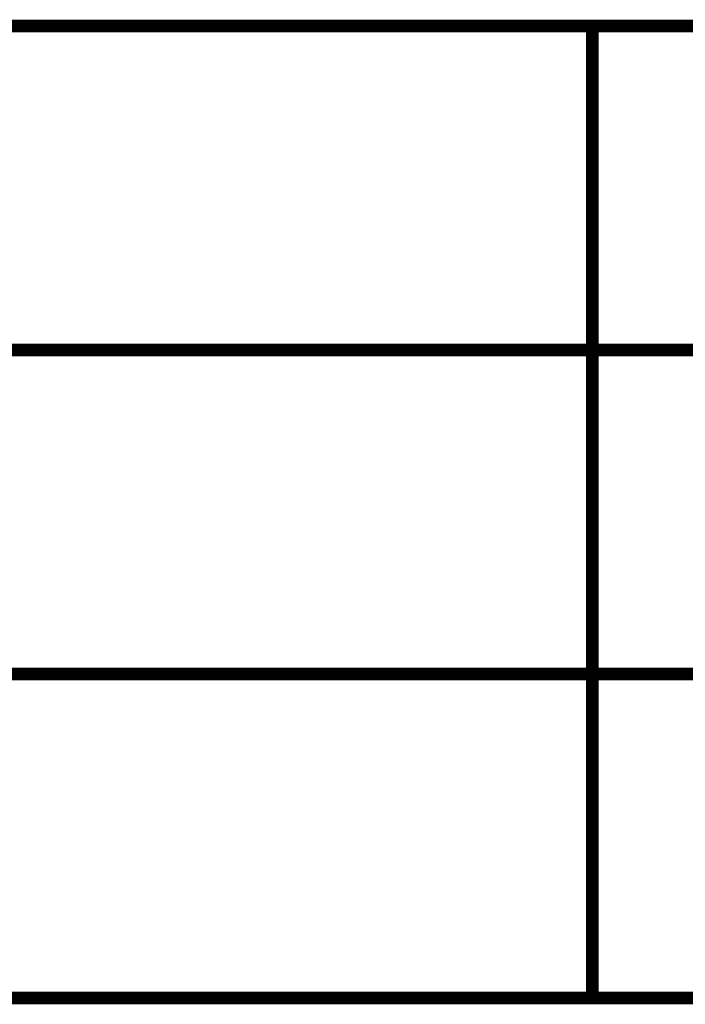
# Model space of a CAD drawing. Extents: x -2 to 113, y -136 to 16.
# Tile 485 of 541: x 71.57 to 77.01, y -3.04 to 5. Entities that reach past the tile are written whole.
import ezdxf

# ---------------------------------------------------------------- set-up
doc = ezdxf.new("R2010")
doc.units = 0
doc.header["$MEASUREMENT"] = 0
doc.linetypes.add('SOLID', pattern=[0])
doc.layers.get('0').update_dxf_attribs({"linetype": 'SOLID'})
for name, color, linetype in [('1', 7, 'SOLID'), ('10', 7, 'SOLID'), ('11', 7, 'SOLID'), ('12', 7, 'SOLID'), ('13', 7, 'SOLID'), ('14', 7, 'SOLID'), ('15', 7, 'SOLID'), ('16', 7, 'SOLID'), ('17', 7, 'SOLID'), ('18', 7, 'SOLID'), ('19', 7, 'SOLID'), ('2', 7, 'SOLID'), ('20', 7, 'SOLID'), ('21', 7, 'SOLID'), ('22', 7, 'SOLID'), ('23', 7, 'SOLID'), ('24', 7, 'SOLID'), ('25', 7, 'SOLID'), ('26', 7, 'SOLID'), ('27', 7, 'SOLID'), ('28', 7, 'SOLID'), ('29', 7, 'SOLID'), ('3', 7, 'SOLID'), ('30', 7, 'SOLID'), ('31', 7, 'SOLID'), ('32', 7, 'SOLID'), ('33', 7, 'SOLID'), ('34', 7, 'SOLID'), ('35', 7, 'SOLID'), ('36', 7, 'SOLID'), ('37', 7, 'SOLID'), ('38', 7, 'SOLID'), ('39', 7, 'SOLID'), ('4', 7, 'SOLID'), ('40', 7, 'SOLID'), ('41', 7, 'SOLID'), ('42', 7, 'SOLID'), ('43', 7, 'SOLID'), ('44', 7, 'SOLID'), ('45', 7, 'SOLID'), ('46', 7, 'SOLID'), ('47', 7, 'SOLID'), ('48', 7, 'SOLID'), ('49', 7, 'SOLID'), ('5', 7, 'SOLID'), ('50', 7, 'SOLID'), ('51', 7, 'SOLID'), ('52', 7, 'SOLID'), ('53', 7, 'SOLID'), ('54', 7, 'SOLID'), ('55', 7, 'SOLID'), ('56', 7, 'SOLID'), ('57', 7, 'SOLID'), ('58', 7, 'SOLID'), ('59', 7, 'SOLID'), ('6', 7, 'SOLID'), ('60', 7, 'SOLID'), ('61', 7, 'SOLID'), ('62', 7, 'SOLID'), ('63', 7, 'SOLID'), ('64', 7, 'SOLID'), ('65', 7, 'SOLID'), ('66', 7, 'SOLID'), ('67', 7, 'SOLID'), ('68', 7, 'SOLID'), ('7', 7, 'SOLID'), ('8', 7, 'SOLID'), ('9', 7, 'SOLID')]:
    doc.layers.add(name, color=color, linetype=linetype)

msp = doc.modelspace()

# ---------------------------------------------------------------- linework, layer by layer
at = {"color": 7, "linetype": 'SOLID', "const_width": 0.1029}
for points in [[(-0.2175, 4.9497), (111.5472, 4.9497)], [(76.2531, 4.9497), (76.2531, 2.3027)], [(-0.2175, 2.3027), (111.5472, 2.3027)], [(76.2531, 2.3027), (76.2531, -0.3444)], [(-0.2175, -0.3444), (111.5472, -0.3444)], [(76.2531, -0.3444), (76.2531, -2.9915)], [(-0.2175, -2.9915), (111.5472, -2.9915)]]:
    msp.add_lwpolyline(points, dxfattribs=at)
at = {"layer": '1', "color": 7, "linetype": 'SOLID', "const_width": 0.1029}
for points in [[(-0.2175, 4.9497), (111.5472, 4.9497)], [(76.2531, 4.9497), (76.2531, 2.3027)], [(-0.2175, 2.3027), (111.5472, 2.3027)], [(76.2531, 2.3027), (76.2531, -0.3444)], [(-0.2175, -0.3444), (111.5472, -0.3444)], [(76.2531, -0.3444), (76.2531, -2.9915)], [(-0.2175, -2.9915), (111.5472, -2.9915)]]:
    msp.add_lwpolyline(points, dxfattribs=at)
at = {"layer": '10', "color": 7, "linetype": 'SOLID', "const_width": 0.1029}
for points in [[(-0.2175, 4.9497), (111.5472, 4.9497)], [(76.2531, 4.9497), (76.2531, 2.3027)], [(-0.2175, 2.3027), (111.5472, 2.3027)], [(76.2531, 2.3027), (76.2531, -0.3444)], [(-0.2175, -0.3444), (111.5472, -0.3444)], [(76.2531, -0.3444), (76.2531, -2.9915)], [(-0.2175, -2.9915), (111.5472, -2.9915)]]:
    msp.add_lwpolyline(points, dxfattribs=at)
at = {"layer": '11', "color": 7, "linetype": 'SOLID', "const_width": 0.1029}
for points in [[(-0.2175, 4.9497), (111.5472, 4.9497)], [(76.2531, 4.9497), (76.2531, 2.3027)], [(-0.2175, 2.3027), (111.5472, 2.3027)], [(76.2531, 2.3027), (76.2531, -0.3444)], [(-0.2175, -0.3444), (111.5472, -0.3444)], [(76.2531, -0.3444), (76.2531, -2.9915)], [(-0.2175, -2.9915), (111.5472, -2.9915)]]:
    msp.add_lwpolyline(points, dxfattribs=at)
at = {"layer": '12', "color": 7, "linetype": 'SOLID', "const_width": 0.1029}
for points in [[(-0.2175, 4.9497), (111.5472, 4.9497)], [(76.2531, 4.9497), (76.2531, 2.3027)], [(-0.2175, 2.3027), (111.5472, 2.3027)], [(76.2531, 2.3027), (76.2531, -0.3444)], [(-0.2175, -0.3444), (111.5472, -0.3444)], [(76.2531, -0.3444), (76.2531, -2.9915)], [(-0.2175, -2.9915), (111.5472, -2.9915)]]:
    msp.add_lwpolyline(points, dxfattribs=at)
at = {"layer": '13', "color": 7, "linetype": 'SOLID', "const_width": 0.1029}
for points in [[(-0.2175, 4.9497), (111.5472, 4.9497)], [(76.2531, 4.9497), (76.2531, 2.3027)], [(-0.2175, 2.3027), (111.5472, 2.3027)], [(76.2531, 2.3027), (76.2531, -0.3444)], [(-0.2175, -0.3444), (111.5472, -0.3444)], [(76.2531, -0.3444), (76.2531, -2.9915)], [(-0.2175, -2.9915), (111.5472, -2.9915)]]:
    msp.add_lwpolyline(points, dxfattribs=at)
at = {"layer": '14', "color": 7, "linetype": 'SOLID', "const_width": 0.1029}
for points in [[(-0.2175, 4.9497), (111.5472, 4.9497)], [(76.2531, 4.9497), (76.2531, 2.3027)], [(-0.2175, 2.3027), (111.5472, 2.3027)], [(76.2531, 2.3027), (76.2531, -0.3444)], [(-0.2175, -0.3444), (111.5472, -0.3444)], [(76.2531, -0.3444), (76.2531, -2.9915)], [(-0.2175, -2.9915), (111.5472, -2.9915)]]:
    msp.add_lwpolyline(points, dxfattribs=at)
at = {"layer": '15', "color": 7, "linetype": 'SOLID', "const_width": 0.1029}
for points in [[(-0.2175, 4.9497), (111.5472, 4.9497)], [(76.2531, 4.9497), (76.2531, 2.3027)], [(-0.2175, 2.3027), (111.5472, 2.3027)], [(76.2531, 2.3027), (76.2531, -0.3444)], [(-0.2175, -0.3444), (111.5472, -0.3444)], [(76.2531, -0.3444), (76.2531, -2.9915)], [(-0.2175, -2.9915), (111.5472, -2.9915)]]:
    msp.add_lwpolyline(points, dxfattribs=at)
at = {"layer": '16', "color": 7, "linetype": 'SOLID', "const_width": 0.1029}
for points in [[(-0.2175, 4.9497), (111.5472, 4.9497)], [(76.2531, 4.9497), (76.2531, 2.3027)], [(-0.2175, 2.3027), (111.5472, 2.3027)], [(76.2531, 2.3027), (76.2531, -0.3444)], [(-0.2175, -0.3444), (111.5472, -0.3444)], [(76.2531, -0.3444), (76.2531, -2.9915)], [(-0.2175, -2.9915), (111.5472, -2.9915)]]:
    msp.add_lwpolyline(points, dxfattribs=at)
at = {"layer": '17', "color": 7, "linetype": 'SOLID', "const_width": 0.1029}
for points in [[(-0.2175, 4.9497), (111.5472, 4.9497)], [(76.2531, 4.9497), (76.2531, 2.3027)], [(-0.2175, 2.3027), (111.5472, 2.3027)], [(76.2531, 2.3027), (76.2531, -0.3444)], [(-0.2175, -0.3444), (111.5472, -0.3444)], [(76.2531, -0.3444), (76.2531, -2.9915)], [(-0.2175, -2.9915), (111.5472, -2.9915)]]:
    msp.add_lwpolyline(points, dxfattribs=at)
at = {"layer": '18', "color": 7, "linetype": 'SOLID', "const_width": 0.1029}
for points in [[(-0.2175, 4.9497), (111.5472, 4.9497)], [(76.2531, 4.9497), (76.2531, 2.3027)], [(-0.2175, 2.3027), (111.5472, 2.3027)], [(76.2531, 2.3027), (76.2531, -0.3444)], [(-0.2175, -0.3444), (111.5472, -0.3444)], [(76.2531, -0.3444), (76.2531, -2.9915)], [(-0.2175, -2.9915), (111.5472, -2.9915)]]:
    msp.add_lwpolyline(points, dxfattribs=at)
at = {"layer": '19', "color": 7, "linetype": 'SOLID', "const_width": 0.1029}
for points in [[(-0.2175, 4.9497), (111.5472, 4.9497)], [(76.2531, 4.9497), (76.2531, 2.3027)], [(-0.2175, 2.3027), (111.5472, 2.3027)], [(76.2531, 2.3027), (76.2531, -0.3444)], [(-0.2175, -0.3444), (111.5472, -0.3444)], [(76.2531, -0.3444), (76.2531, -2.9915)], [(-0.2175, -2.9915), (111.5472, -2.9915)]]:
    msp.add_lwpolyline(points, dxfattribs=at)
at = {"layer": '2', "color": 7, "linetype": 'SOLID', "const_width": 0.1029}
for points in [[(-0.2175, 4.9497), (111.5472, 4.9497)], [(76.2531, 4.9497), (76.2531, 2.3027)], [(-0.2175, 2.3027), (111.5472, 2.3027)], [(76.2531, 2.3027), (76.2531, -0.3444)], [(-0.2175, -0.3444), (111.5472, -0.3444)], [(76.2531, -0.3444), (76.2531, -2.9915)], [(-0.2175, -2.9915), (111.5472, -2.9915)]]:
    msp.add_lwpolyline(points, dxfattribs=at)
at = {"layer": '20', "color": 7, "linetype": 'SOLID', "const_width": 0.1029}
for points in [[(-0.2175, 4.9497), (111.5472, 4.9497)], [(76.2531, 4.9497), (76.2531, 2.3027)], [(-0.2175, 2.3027), (111.5472, 2.3027)], [(76.2531, 2.3027), (76.2531, -0.3444)], [(-0.2175, -0.3444), (111.5472, -0.3444)], [(76.2531, -0.3444), (76.2531, -2.9915)], [(-0.2175, -2.9915), (111.5472, -2.9915)]]:
    msp.add_lwpolyline(points, dxfattribs=at)
at = {"layer": '21', "color": 7, "linetype": 'SOLID', "const_width": 0.1029}
for points in [[(-0.2175, 4.9497), (111.5472, 4.9497)], [(76.2531, 4.9497), (76.2531, 2.3027)], [(-0.2175, 2.3027), (111.5472, 2.3027)], [(76.2531, 2.3027), (76.2531, -0.3444)], [(-0.2175, -0.3444), (111.5472, -0.3444)], [(76.2531, -0.3444), (76.2531, -2.9915)], [(-0.2175, -2.9915), (111.5472, -2.9915)]]:
    msp.add_lwpolyline(points, dxfattribs=at)
at = {"layer": '22', "color": 7, "linetype": 'SOLID', "const_width": 0.1029}
for points in [[(-0.2175, 4.9497), (111.5472, 4.9497)], [(76.2531, 4.9497), (76.2531, 2.3027)], [(-0.2175, 2.3027), (111.5472, 2.3027)], [(76.2531, 2.3027), (76.2531, -0.3444)], [(-0.2175, -0.3444), (111.5472, -0.3444)], [(76.2531, -0.3444), (76.2531, -2.9915)], [(-0.2175, -2.9915), (111.5472, -2.9915)]]:
    msp.add_lwpolyline(points, dxfattribs=at)
at = {"layer": '23', "color": 7, "linetype": 'SOLID', "const_width": 0.1029}
for points in [[(-0.2175, 4.9497), (111.5472, 4.9497)], [(76.2531, 4.9497), (76.2531, 2.3027)], [(-0.2175, 2.3027), (111.5472, 2.3027)], [(76.2531, 2.3027), (76.2531, -0.3444)], [(-0.2175, -0.3444), (111.5472, -0.3444)], [(76.2531, -0.3444), (76.2531, -2.9915)], [(-0.2175, -2.9915), (111.5472, -2.9915)]]:
    msp.add_lwpolyline(points, dxfattribs=at)
at = {"layer": '24', "color": 7, "linetype": 'SOLID', "const_width": 0.1029}
for points in [[(-0.2175, 4.9497), (111.5472, 4.9497)], [(76.2531, 4.9497), (76.2531, 2.3027)], [(-0.2175, 2.3027), (111.5472, 2.3027)], [(76.2531, 2.3027), (76.2531, -0.3444)], [(-0.2175, -0.3444), (111.5472, -0.3444)], [(76.2531, -0.3444), (76.2531, -2.9915)], [(-0.2175, -2.9915), (111.5472, -2.9915)]]:
    msp.add_lwpolyline(points, dxfattribs=at)
at = {"layer": '25', "color": 7, "linetype": 'SOLID', "const_width": 0.1029}
for points in [[(-0.2175, 4.9497), (111.5472, 4.9497)], [(76.2531, 4.9497), (76.2531, 2.3027)], [(-0.2175, 2.3027), (111.5472, 2.3027)], [(76.2531, 2.3027), (76.2531, -0.3444)], [(-0.2175, -0.3444), (111.5472, -0.3444)], [(76.2531, -0.3444), (76.2531, -2.9915)], [(-0.2175, -2.9915), (111.5472, -2.9915)]]:
    msp.add_lwpolyline(points, dxfattribs=at)
at = {"layer": '26', "color": 7, "linetype": 'SOLID', "const_width": 0.1029}
for points in [[(-0.2175, 4.9497), (111.5472, 4.9497)], [(76.2531, 4.9497), (76.2531, 2.3027)], [(-0.2175, 2.3027), (111.5472, 2.3027)], [(76.2531, 2.3027), (76.2531, -0.3444)], [(-0.2175, -0.3444), (111.5472, -0.3444)], [(76.2531, -0.3444), (76.2531, -2.9915)], [(-0.2175, -2.9915), (111.5472, -2.9915)]]:
    msp.add_lwpolyline(points, dxfattribs=at)
at = {"layer": '27', "color": 7, "linetype": 'SOLID', "const_width": 0.1029}
for points in [[(-0.2175, 4.9497), (111.5472, 4.9497)], [(76.2531, 4.9497), (76.2531, 2.3027)], [(-0.2175, 2.3027), (111.5472, 2.3027)], [(76.2531, 2.3027), (76.2531, -0.3444)], [(-0.2175, -0.3444), (111.5472, -0.3444)], [(76.2531, -0.3444), (76.2531, -2.9915)], [(-0.2175, -2.9915), (111.5472, -2.9915)]]:
    msp.add_lwpolyline(points, dxfattribs=at)
at = {"layer": '28', "color": 7, "linetype": 'SOLID', "const_width": 0.1029}
for points in [[(-0.2175, 4.9497), (111.5472, 4.9497)], [(76.2531, 4.9497), (76.2531, 2.3027)], [(-0.2175, 2.3027), (111.5472, 2.3027)], [(76.2531, 2.3027), (76.2531, -0.3444)], [(-0.2175, -0.3444), (111.5472, -0.3444)], [(76.2531, -0.3444), (76.2531, -2.9915)], [(-0.2175, -2.9915), (111.5472, -2.9915)]]:
    msp.add_lwpolyline(points, dxfattribs=at)
at = {"layer": '29', "color": 7, "linetype": 'SOLID', "const_width": 0.1029}
for points in [[(-0.2175, 4.9497), (111.5472, 4.9497)], [(76.2531, 4.9497), (76.2531, 2.3027)], [(-0.2175, 2.3027), (111.5472, 2.3027)], [(76.2531, 2.3027), (76.2531, -0.3444)], [(-0.2175, -0.3444), (111.5472, -0.3444)], [(76.2531, -0.3444), (76.2531, -2.9915)], [(-0.2175, -2.9915), (111.5472, -2.9915)]]:
    msp.add_lwpolyline(points, dxfattribs=at)
at = {"layer": '3', "color": 7, "linetype": 'SOLID', "const_width": 0.1029}
for points in [[(-0.2175, 4.9497), (111.5472, 4.9497)], [(76.2531, 4.9497), (76.2531, 2.3027)], [(-0.2175, 2.3027), (111.5472, 2.3027)], [(76.2531, 2.3027), (76.2531, -0.3444)], [(-0.2175, -0.3444), (111.5472, -0.3444)], [(76.2531, -0.3444), (76.2531, -2.9915)], [(-0.2175, -2.9915), (111.5472, -2.9915)]]:
    msp.add_lwpolyline(points, dxfattribs=at)
at = {"layer": '30', "color": 7, "linetype": 'SOLID', "const_width": 0.1029}
for points in [[(-0.2175, 4.9497), (111.5472, 4.9497)], [(76.2531, 4.9497), (76.2531, 2.3027)], [(-0.2175, 2.3027), (111.5472, 2.3027)], [(76.2531, 2.3027), (76.2531, -0.3444)], [(-0.2175, -0.3444), (111.5472, -0.3444)], [(76.2531, -0.3444), (76.2531, -2.9915)], [(-0.2175, -2.9915), (111.5472, -2.9915)]]:
    msp.add_lwpolyline(points, dxfattribs=at)
at = {"layer": '31', "color": 7, "linetype": 'SOLID', "const_width": 0.1029}
for points in [[(-0.2175, 4.9497), (111.5472, 4.9497)], [(76.2531, 4.9497), (76.2531, 2.3027)], [(-0.2175, 2.3027), (111.5472, 2.3027)], [(76.2531, 2.3027), (76.2531, -0.3444)], [(-0.2175, -0.3444), (111.5472, -0.3444)], [(76.2531, -0.3444), (76.2531, -2.9915)], [(-0.2175, -2.9915), (111.5472, -2.9915)]]:
    msp.add_lwpolyline(points, dxfattribs=at)
at = {"layer": '32', "color": 7, "linetype": 'SOLID', "const_width": 0.1029}
for points in [[(-0.2175, 4.9497), (111.5472, 4.9497)], [(76.2531, 4.9497), (76.2531, 2.3027)], [(-0.2175, 2.3027), (111.5472, 2.3027)], [(76.2531, 2.3027), (76.2531, -0.3444)], [(-0.2175, -0.3444), (111.5472, -0.3444)], [(76.2531, -0.3444), (76.2531, -2.9915)], [(-0.2175, -2.9915), (111.5472, -2.9915)]]:
    msp.add_lwpolyline(points, dxfattribs=at)
at = {"layer": '33', "color": 7, "linetype": 'SOLID', "const_width": 0.1029}
for points in [[(-0.2175, 4.9497), (111.5472, 4.9497)], [(76.2531, 4.9497), (76.2531, 2.3027)], [(-0.2175, 2.3027), (111.5472, 2.3027)], [(76.2531, 2.3027), (76.2531, -0.3444)], [(-0.2175, -0.3444), (111.5472, -0.3444)], [(76.2531, -0.3444), (76.2531, -2.9915)], [(-0.2175, -2.9915), (111.5472, -2.9915)]]:
    msp.add_lwpolyline(points, dxfattribs=at)
at = {"layer": '34', "color": 7, "linetype": 'SOLID', "const_width": 0.1029}
for points in [[(-0.2175, 4.9497), (111.5472, 4.9497)], [(76.2531, 4.9497), (76.2531, 2.3027)], [(-0.2175, 2.3027), (111.5472, 2.3027)], [(76.2531, 2.3027), (76.2531, -0.3444)], [(-0.2175, -0.3444), (111.5472, -0.3444)], [(76.2531, -0.3444), (76.2531, -2.9915)], [(-0.2175, -2.9915), (111.5472, -2.9915)]]:
    msp.add_lwpolyline(points, dxfattribs=at)
at = {"layer": '35', "color": 7, "linetype": 'SOLID', "const_width": 0.1029}
for points in [[(-0.2175, 4.9497), (111.5472, 4.9497)], [(76.2531, 4.9497), (76.2531, 2.3027)], [(-0.2175, 2.3027), (111.5472, 2.3027)], [(76.2531, 2.3027), (76.2531, -0.3444)], [(-0.2175, -0.3444), (111.5472, -0.3444)], [(76.2531, -0.3444), (76.2531, -2.9915)], [(-0.2175, -2.9915), (111.5472, -2.9915)]]:
    msp.add_lwpolyline(points, dxfattribs=at)
at = {"layer": '36', "color": 7, "linetype": 'SOLID', "const_width": 0.1029}
for points in [[(-0.2175, 4.9497), (111.5472, 4.9497)], [(76.2531, 4.9497), (76.2531, 2.3027)], [(-0.2175, 2.3027), (111.5472, 2.3027)], [(76.2531, 2.3027), (76.2531, -0.3444)], [(-0.2175, -0.3444), (111.5472, -0.3444)], [(76.2531, -0.3444), (76.2531, -2.9915)], [(-0.2175, -2.9915), (111.5472, -2.9915)]]:
    msp.add_lwpolyline(points, dxfattribs=at)
at = {"layer": '37', "color": 7, "linetype": 'SOLID', "const_width": 0.1029}
for points in [[(-0.2175, 4.9497), (111.5472, 4.9497)], [(76.2531, 4.9497), (76.2531, 2.3027)], [(-0.2175, 2.3027), (111.5472, 2.3027)], [(76.2531, 2.3027), (76.2531, -0.3444)], [(-0.2175, -0.3444), (111.5472, -0.3444)], [(76.2531, -0.3444), (76.2531, -2.9915)], [(-0.2175, -2.9915), (111.5472, -2.9915)]]:
    msp.add_lwpolyline(points, dxfattribs=at)
at = {"layer": '38', "color": 7, "linetype": 'SOLID', "const_width": 0.1029}
for points in [[(-0.2175, 4.9497), (111.5472, 4.9497)], [(76.2531, 4.9497), (76.2531, 2.3027)], [(-0.2175, 2.3027), (111.5472, 2.3027)], [(76.2531, 2.3027), (76.2531, -0.3444)], [(-0.2175, -0.3444), (111.5472, -0.3444)], [(76.2531, -0.3444), (76.2531, -2.9915)], [(-0.2175, -2.9915), (111.5472, -2.9915)]]:
    msp.add_lwpolyline(points, dxfattribs=at)
at = {"layer": '39', "color": 7, "linetype": 'SOLID', "const_width": 0.1029}
for points in [[(-0.2175, 4.9497), (111.5472, 4.9497)], [(76.2531, 4.9497), (76.2531, 2.3027)], [(-0.2175, 2.3027), (111.5472, 2.3027)], [(76.2531, 2.3027), (76.2531, -0.3444)], [(-0.2175, -0.3444), (111.5472, -0.3444)], [(76.2531, -0.3444), (76.2531, -2.9915)], [(-0.2175, -2.9915), (111.5472, -2.9915)]]:
    msp.add_lwpolyline(points, dxfattribs=at)
at = {"layer": '4', "color": 7, "linetype": 'SOLID', "const_width": 0.1029}
for points in [[(-0.2175, 4.9497), (111.5472, 4.9497)], [(76.2531, 4.9497), (76.2531, 2.3027)], [(-0.2175, 2.3027), (111.5472, 2.3027)], [(76.2531, 2.3027), (76.2531, -0.3444)], [(-0.2175, -0.3444), (111.5472, -0.3444)], [(76.2531, -0.3444), (76.2531, -2.9915)], [(-0.2175, -2.9915), (111.5472, -2.9915)]]:
    msp.add_lwpolyline(points, dxfattribs=at)
at = {"layer": '40', "color": 7, "linetype": 'SOLID', "const_width": 0.1029}
for points in [[(-0.2175, 4.9497), (111.5472, 4.9497)], [(76.2531, 4.9497), (76.2531, 2.3027)], [(-0.2175, 2.3027), (111.5472, 2.3027)], [(76.2531, 2.3027), (76.2531, -0.3444)], [(-0.2175, -0.3444), (111.5472, -0.3444)], [(76.2531, -0.3444), (76.2531, -2.9915)], [(-0.2175, -2.9915), (111.5472, -2.9915)]]:
    msp.add_lwpolyline(points, dxfattribs=at)
at = {"layer": '41', "color": 7, "linetype": 'SOLID', "const_width": 0.1029}
for points in [[(-0.2175, 4.9497), (111.5472, 4.9497)], [(76.2531, 4.9497), (76.2531, 2.3027)], [(-0.2175, 2.3027), (111.5472, 2.3027)], [(76.2531, 2.3027), (76.2531, -0.3444)], [(-0.2175, -0.3444), (111.5472, -0.3444)], [(76.2531, -0.3444), (76.2531, -2.9915)], [(-0.2175, -2.9915), (111.5472, -2.9915)]]:
    msp.add_lwpolyline(points, dxfattribs=at)
at = {"layer": '42', "color": 7, "linetype": 'SOLID', "const_width": 0.1029}
for points in [[(-0.2175, 4.9497), (111.5472, 4.9497)], [(76.2531, 4.9497), (76.2531, 2.3027)], [(-0.2175, 2.3027), (111.5472, 2.3027)], [(76.2531, 2.3027), (76.2531, -0.3444)], [(-0.2175, -0.3444), (111.5472, -0.3444)], [(76.2531, -0.3444), (76.2531, -2.9915)], [(-0.2175, -2.9915), (111.5472, -2.9915)]]:
    msp.add_lwpolyline(points, dxfattribs=at)
at = {"layer": '43', "color": 7, "linetype": 'SOLID', "const_width": 0.1029}
for points in [[(-0.2175, 4.9497), (111.5472, 4.9497)], [(76.2531, 4.9497), (76.2531, 2.3027)], [(-0.2175, 2.3027), (111.5472, 2.3027)], [(76.2531, 2.3027), (76.2531, -0.3444)], [(-0.2175, -0.3444), (111.5472, -0.3444)], [(76.2531, -0.3444), (76.2531, -2.9915)], [(-0.2175, -2.9915), (111.5472, -2.9915)]]:
    msp.add_lwpolyline(points, dxfattribs=at)
at = {"layer": '44', "color": 7, "linetype": 'SOLID', "const_width": 0.1029}
for points in [[(-0.2175, 4.9497), (111.5472, 4.9497)], [(76.2531, 4.9497), (76.2531, 2.3027)], [(-0.2175, 2.3027), (111.5472, 2.3027)], [(76.2531, 2.3027), (76.2531, -0.3444)], [(-0.2175, -0.3444), (111.5472, -0.3444)], [(76.2531, -0.3444), (76.2531, -2.9915)], [(-0.2175, -2.9915), (111.5472, -2.9915)]]:
    msp.add_lwpolyline(points, dxfattribs=at)
at = {"layer": '45', "color": 7, "linetype": 'SOLID', "const_width": 0.1029}
for points in [[(-0.2175, 4.9497), (111.5472, 4.9497)], [(76.2531, 4.9497), (76.2531, 2.3027)], [(-0.2175, 2.3027), (111.5472, 2.3027)], [(76.2531, 2.3027), (76.2531, -0.3444)], [(-0.2175, -0.3444), (111.5472, -0.3444)], [(76.2531, -0.3444), (76.2531, -2.9915)], [(-0.2175, -2.9915), (111.5472, -2.9915)]]:
    msp.add_lwpolyline(points, dxfattribs=at)
at = {"layer": '46', "color": 7, "linetype": 'SOLID', "const_width": 0.1029}
for points in [[(-0.2175, 4.9497), (111.5472, 4.9497)], [(76.2531, 4.9497), (76.2531, 2.3027)], [(-0.2175, 2.3027), (111.5472, 2.3027)], [(76.2531, 2.3027), (76.2531, -0.3444)], [(-0.2175, -0.3444), (111.5472, -0.3444)], [(76.2531, -0.3444), (76.2531, -2.9915)], [(-0.2175, -2.9915), (111.5472, -2.9915)]]:
    msp.add_lwpolyline(points, dxfattribs=at)
at = {"layer": '47', "color": 7, "linetype": 'SOLID', "const_width": 0.1029}
for points in [[(-0.2175, 4.9497), (111.5472, 4.9497)], [(76.2531, 4.9497), (76.2531, 2.3027)], [(-0.2175, 2.3027), (111.5472, 2.3027)], [(76.2531, 2.3027), (76.2531, -0.3444)], [(-0.2175, -0.3444), (111.5472, -0.3444)], [(76.2531, -0.3444), (76.2531, -2.9915)], [(-0.2175, -2.9915), (111.5472, -2.9915)]]:
    msp.add_lwpolyline(points, dxfattribs=at)
at = {"layer": '48', "color": 7, "linetype": 'SOLID', "const_width": 0.1029}
for points in [[(-0.2175, 4.9497), (111.5472, 4.9497)], [(76.2531, 4.9497), (76.2531, 2.3027)], [(-0.2175, 2.3027), (111.5472, 2.3027)], [(76.2531, 2.3027), (76.2531, -0.3444)], [(-0.2175, -0.3444), (111.5472, -0.3444)], [(76.2531, -0.3444), (76.2531, -2.9915)], [(-0.2175, -2.9915), (111.5472, -2.9915)]]:
    msp.add_lwpolyline(points, dxfattribs=at)
at = {"layer": '49', "color": 7, "linetype": 'SOLID', "const_width": 0.1029}
for points in [[(-0.2175, 4.9497), (111.5472, 4.9497)], [(76.2531, 4.9497), (76.2531, 2.3027)], [(-0.2175, 2.3027), (111.5472, 2.3027)], [(76.2531, 2.3027), (76.2531, -0.3444)], [(-0.2175, -0.3444), (111.5472, -0.3444)], [(76.2531, -0.3444), (76.2531, -2.9915)], [(-0.2175, -2.9915), (111.5472, -2.9915)]]:
    msp.add_lwpolyline(points, dxfattribs=at)
at = {"layer": '5', "color": 7, "linetype": 'SOLID', "const_width": 0.1029}
for points in [[(-0.2175, 4.9497), (111.5472, 4.9497)], [(76.2531, 4.9497), (76.2531, 2.3027)], [(-0.2175, 2.3027), (111.5472, 2.3027)], [(76.2531, 2.3027), (76.2531, -0.3444)], [(-0.2175, -0.3444), (111.5472, -0.3444)], [(76.2531, -0.3444), (76.2531, -2.9915)], [(-0.2175, -2.9915), (111.5472, -2.9915)]]:
    msp.add_lwpolyline(points, dxfattribs=at)
at = {"layer": '50', "color": 7, "linetype": 'SOLID', "const_width": 0.1029}
for points in [[(-0.2175, 4.9497), (111.5472, 4.9497)], [(76.2531, 4.9497), (76.2531, 2.3027)], [(-0.2175, 2.3027), (111.5472, 2.3027)], [(76.2531, 2.3027), (76.2531, -0.3444)], [(-0.2175, -0.3444), (111.5472, -0.3444)], [(76.2531, -0.3444), (76.2531, -2.9915)], [(-0.2175, -2.9915), (111.5472, -2.9915)]]:
    msp.add_lwpolyline(points, dxfattribs=at)
at = {"layer": '51', "color": 7, "linetype": 'SOLID', "const_width": 0.1029}
for points in [[(-0.2175, 4.9497), (111.5472, 4.9497)], [(76.2531, 4.9497), (76.2531, 2.3027)], [(-0.2175, 2.3027), (111.5472, 2.3027)], [(76.2531, 2.3027), (76.2531, -0.3444)], [(-0.2175, -0.3444), (111.5472, -0.3444)], [(76.2531, -0.3444), (76.2531, -2.9915)], [(-0.2175, -2.9915), (111.5472, -2.9915)]]:
    msp.add_lwpolyline(points, dxfattribs=at)
at = {"layer": '52', "color": 7, "linetype": 'SOLID', "const_width": 0.1029}
for points in [[(-0.2175, 4.9497), (111.5472, 4.9497)], [(76.2531, 4.9497), (76.2531, 2.3027)], [(-0.2175, 2.3027), (111.5472, 2.3027)], [(76.2531, 2.3027), (76.2531, -0.3444)], [(-0.2175, -0.3444), (111.5472, -0.3444)], [(76.2531, -0.3444), (76.2531, -2.9915)], [(-0.2175, -2.9915), (111.5472, -2.9915)]]:
    msp.add_lwpolyline(points, dxfattribs=at)
at = {"layer": '53', "color": 7, "linetype": 'SOLID', "const_width": 0.1029}
for points in [[(-0.2175, 4.9497), (111.5472, 4.9497)], [(76.2531, 4.9497), (76.2531, 2.3027)], [(-0.2175, 2.3027), (111.5472, 2.3027)], [(76.2531, 2.3027), (76.2531, -0.3444)], [(-0.2175, -0.3444), (111.5472, -0.3444)], [(76.2531, -0.3444), (76.2531, -2.9915)], [(-0.2175, -2.9915), (111.5472, -2.9915)]]:
    msp.add_lwpolyline(points, dxfattribs=at)
at = {"layer": '54', "color": 7, "linetype": 'SOLID', "const_width": 0.1029}
for points in [[(-0.2175, 4.9497), (111.5472, 4.9497)], [(76.2531, 4.9497), (76.2531, 2.3027)], [(-0.2175, 2.3027), (111.5472, 2.3027)], [(76.2531, 2.3027), (76.2531, -0.3444)], [(-0.2175, -0.3444), (111.5472, -0.3444)], [(76.2531, -0.3444), (76.2531, -2.9915)], [(-0.2175, -2.9915), (111.5472, -2.9915)]]:
    msp.add_lwpolyline(points, dxfattribs=at)
at = {"layer": '55', "color": 7, "linetype": 'SOLID', "const_width": 0.1029}
for points in [[(-0.2175, 4.9497), (111.5472, 4.9497)], [(76.2531, 4.9497), (76.2531, 2.3027)], [(-0.2175, 2.3027), (111.5472, 2.3027)], [(76.2531, 2.3027), (76.2531, -0.3444)], [(-0.2175, -0.3444), (111.5472, -0.3444)], [(76.2531, -0.3444), (76.2531, -2.9915)], [(-0.2175, -2.9915), (111.5472, -2.9915)]]:
    msp.add_lwpolyline(points, dxfattribs=at)
at = {"layer": '56', "color": 7, "linetype": 'SOLID', "const_width": 0.1029}
for points in [[(-0.2175, 4.9497), (111.5472, 4.9497)], [(76.2531, 4.9497), (76.2531, 2.3027)], [(-0.2175, 2.3027), (111.5472, 2.3027)], [(76.2531, 2.3027), (76.2531, -0.3444)], [(-0.2175, -0.3444), (111.5472, -0.3444)], [(76.2531, -0.3444), (76.2531, -2.9915)], [(-0.2175, -2.9915), (111.5472, -2.9915)]]:
    msp.add_lwpolyline(points, dxfattribs=at)
at = {"layer": '57', "color": 7, "linetype": 'SOLID', "const_width": 0.1029}
for points in [[(-0.2175, 4.9497), (111.5472, 4.9497)], [(76.2531, 4.9497), (76.2531, 2.3027)], [(-0.2175, 2.3027), (111.5472, 2.3027)], [(76.2531, 2.3027), (76.2531, -0.3444)], [(-0.2175, -0.3444), (111.5472, -0.3444)], [(76.2531, -0.3444), (76.2531, -2.9915)], [(-0.2175, -2.9915), (111.5472, -2.9915)]]:
    msp.add_lwpolyline(points, dxfattribs=at)
at = {"layer": '58', "color": 7, "linetype": 'SOLID', "const_width": 0.1029}
for points in [[(-0.2175, 4.9497), (111.5472, 4.9497)], [(76.2531, 4.9497), (76.2531, 2.3027)], [(-0.2175, 2.3027), (111.5472, 2.3027)], [(76.2531, 2.3027), (76.2531, -0.3444)], [(-0.2175, -0.3444), (111.5472, -0.3444)], [(76.2531, -0.3444), (76.2531, -2.9915)], [(-0.2175, -2.9915), (111.5472, -2.9915)]]:
    msp.add_lwpolyline(points, dxfattribs=at)
at = {"layer": '59', "color": 7, "linetype": 'SOLID', "const_width": 0.1029}
for points in [[(-0.2175, 4.9497), (111.5472, 4.9497)], [(76.2531, 4.9497), (76.2531, 2.3027)], [(-0.2175, 2.3027), (111.5472, 2.3027)], [(76.2531, 2.3027), (76.2531, -0.3444)], [(-0.2175, -0.3444), (111.5472, -0.3444)], [(76.2531, -0.3444), (76.2531, -2.9915)], [(-0.2175, -2.9915), (111.5472, -2.9915)]]:
    msp.add_lwpolyline(points, dxfattribs=at)
at = {"layer": '6', "color": 7, "linetype": 'SOLID', "const_width": 0.1029}
for points in [[(-0.2175, 4.9497), (111.5472, 4.9497)], [(76.2531, 4.9497), (76.2531, 2.3027)], [(-0.2175, 2.3027), (111.5472, 2.3027)], [(76.2531, 2.3027), (76.2531, -0.3444)], [(-0.2175, -0.3444), (111.5472, -0.3444)], [(76.2531, -0.3444), (76.2531, -2.9915)], [(-0.2175, -2.9915), (111.5472, -2.9915)]]:
    msp.add_lwpolyline(points, dxfattribs=at)
at = {"layer": '60', "color": 7, "linetype": 'SOLID', "const_width": 0.1029}
for points in [[(-0.2175, 4.9497), (111.5472, 4.9497)], [(76.2531, 4.9497), (76.2531, 2.3027)], [(-0.2175, 2.3027), (111.5472, 2.3027)], [(76.2531, 2.3027), (76.2531, -0.3444)], [(-0.2175, -0.3444), (111.5472, -0.3444)], [(76.2531, -0.3444), (76.2531, -2.9915)], [(-0.2175, -2.9915), (111.5472, -2.9915)]]:
    msp.add_lwpolyline(points, dxfattribs=at)
at = {"layer": '61', "color": 7, "linetype": 'SOLID', "const_width": 0.1029}
for points in [[(-0.2175, 4.9497), (111.5472, 4.9497)], [(76.2531, 4.9497), (76.2531, 2.3027)], [(-0.2175, 2.3027), (111.5472, 2.3027)], [(76.2531, 2.3027), (76.2531, -0.3444)], [(-0.2175, -0.3444), (111.5472, -0.3444)], [(76.2531, -0.3444), (76.2531, -2.9915)], [(-0.2175, -2.9915), (111.5472, -2.9915)]]:
    msp.add_lwpolyline(points, dxfattribs=at)
at = {"layer": '62', "color": 7, "linetype": 'SOLID', "const_width": 0.1029}
for points in [[(-0.2175, 4.9497), (111.5472, 4.9497)], [(76.2531, 4.9497), (76.2531, 2.3027)], [(-0.2175, 2.3027), (111.5472, 2.3027)], [(76.2531, 2.3027), (76.2531, -0.3444)], [(-0.2175, -0.3444), (111.5472, -0.3444)], [(76.2531, -0.3444), (76.2531, -2.9915)], [(-0.2175, -2.9915), (111.5472, -2.9915)]]:
    msp.add_lwpolyline(points, dxfattribs=at)
at = {"layer": '63', "color": 7, "linetype": 'SOLID', "const_width": 0.1029}
for points in [[(-0.2175, 4.9497), (111.5472, 4.9497)], [(76.2531, 4.9497), (76.2531, 2.3027)], [(-0.2175, 2.3027), (111.5472, 2.3027)], [(76.2531, 2.3027), (76.2531, -0.3444)], [(-0.2175, -0.3444), (111.5472, -0.3444)], [(76.2531, -0.3444), (76.2531, -2.9915)], [(-0.2175, -2.9915), (111.5472, -2.9915)]]:
    msp.add_lwpolyline(points, dxfattribs=at)
at = {"layer": '64', "color": 7, "linetype": 'SOLID', "const_width": 0.1029}
for points in [[(-0.2175, 4.9497), (111.5472, 4.9497)], [(76.2531, 4.9497), (76.2531, 2.3027)], [(-0.2175, 2.3027), (111.5472, 2.3027)], [(76.2531, 2.3027), (76.2531, -0.3444)], [(-0.2175, -0.3444), (111.5472, -0.3444)], [(76.2531, -0.3444), (76.2531, -2.9915)], [(-0.2175, -2.9915), (111.5472, -2.9915)]]:
    msp.add_lwpolyline(points, dxfattribs=at)
at = {"layer": '65', "color": 7, "linetype": 'SOLID', "const_width": 0.1029}
for points in [[(-0.2175, 4.9497), (111.5472, 4.9497)], [(76.2531, 4.9497), (76.2531, 2.3027)], [(-0.2175, 2.3027), (111.5472, 2.3027)], [(76.2531, 2.3027), (76.2531, -0.3444)], [(-0.2175, -0.3444), (111.5472, -0.3444)], [(76.2531, -0.3444), (76.2531, -2.9915)], [(-0.2175, -2.9915), (111.5472, -2.9915)]]:
    msp.add_lwpolyline(points, dxfattribs=at)
at = {"layer": '66', "color": 7, "linetype": 'SOLID', "const_width": 0.1029}
for points in [[(-0.2175, 4.9497), (111.5472, 4.9497)], [(76.2531, 4.9497), (76.2531, 2.3027)], [(-0.2175, 2.3027), (111.5472, 2.3027)], [(76.2531, 2.3027), (76.2531, -0.3444)], [(-0.2175, -0.3444), (111.5472, -0.3444)], [(76.2531, -0.3444), (76.2531, -2.9915)], [(-0.2175, -2.9915), (111.5472, -2.9915)]]:
    msp.add_lwpolyline(points, dxfattribs=at)
at = {"layer": '67', "color": 7, "linetype": 'SOLID', "const_width": 0.1029}
for points in [[(-0.2175, 4.9497), (111.5472, 4.9497)], [(76.2531, 4.9497), (76.2531, 2.3027)], [(-0.2175, 2.3027), (111.5472, 2.3027)], [(76.2531, 2.3027), (76.2531, -0.3444)], [(-0.2175, -0.3444), (111.5472, -0.3444)], [(76.2531, -0.3444), (76.2531, -2.9915)], [(-0.2175, -2.9915), (111.5472, -2.9915)]]:
    msp.add_lwpolyline(points, dxfattribs=at)
at = {"layer": '68', "color": 7, "linetype": 'SOLID', "const_width": 0.1029}
for points in [[(-0.2175, 4.9497), (111.5472, 4.9497)], [(76.2531, 4.9497), (76.2531, 2.3027)], [(-0.2175, 2.3027), (111.5472, 2.3027)], [(76.2531, 2.3027), (76.2531, -0.3444)], [(-0.2175, -0.3444), (111.5472, -0.3444)], [(76.2531, -0.3444), (76.2531, -2.9915)], [(-0.2175, -2.9915), (111.5472, -2.9915)]]:
    msp.add_lwpolyline(points, dxfattribs=at)
at = {"layer": '7', "color": 7, "linetype": 'SOLID', "const_width": 0.1029}
for points in [[(-0.2175, 4.9497), (111.5472, 4.9497)], [(76.2531, 4.9497), (76.2531, 2.3027)], [(-0.2175, 2.3027), (111.5472, 2.3027)], [(76.2531, 2.3027), (76.2531, -0.3444)], [(-0.2175, -0.3444), (111.5472, -0.3444)], [(76.2531, -0.3444), (76.2531, -2.9915)], [(-0.2175, -2.9915), (111.5472, -2.9915)]]:
    msp.add_lwpolyline(points, dxfattribs=at)
at = {"layer": '8', "color": 7, "linetype": 'SOLID', "const_width": 0.1029}
for points in [[(-0.2175, 4.9497), (111.5472, 4.9497)], [(76.2531, 4.9497), (76.2531, 2.3027)], [(-0.2175, 2.3027), (111.5472, 2.3027)], [(76.2531, 2.3027), (76.2531, -0.3444)], [(-0.2175, -0.3444), (111.5472, -0.3444)], [(76.2531, -0.3444), (76.2531, -2.9915)], [(-0.2175, -2.9915), (111.5472, -2.9915)]]:
    msp.add_lwpolyline(points, dxfattribs=at)
at = {"layer": '9', "color": 7, "linetype": 'SOLID', "const_width": 0.1029}
for points in [[(-0.2175, 4.9497), (111.5472, 4.9497)], [(76.2531, 4.9497), (76.2531, 2.3027)], [(-0.2175, 2.3027), (111.5472, 2.3027)], [(76.2531, 2.3027), (76.2531, -0.3444)], [(-0.2175, -0.3444), (111.5472, -0.3444)], [(76.2531, -0.3444), (76.2531, -2.9915)], [(-0.2175, -2.9915), (111.5472, -2.9915)]]:
    msp.add_lwpolyline(points, dxfattribs=at)

doc.saveas('drawing.dxf')
